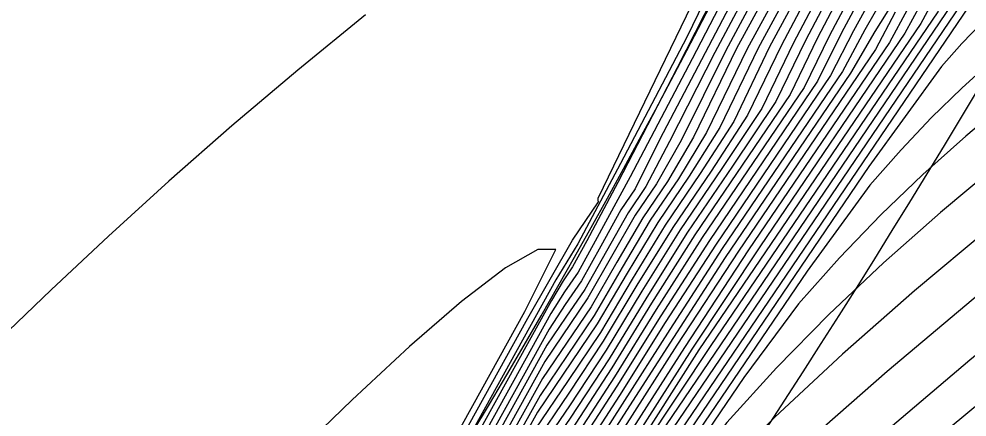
# Model space of a CAD drawing. Extents: x 2356077 to 2359823, y 225951 to 227822.
# Drawn here: x 2357660.6 to 2357678.49, y 226844.03 to 226851.54 of the extents above; entities that cross this region are included whole.
import ezdxf

# ---------------------------------------------------------------- set-up
doc = ezdxf.new("R2010")
doc.units = 0
for name, color, linetype in [('DTM Contours Major', 7, 'Continuous'), ('DTM Contours Minor', 7, 'Continuous'), ('Exist DTM Breakline', 7, 'Continuous'), ('Exist DTM Breakline Underwater', 7, 'Continuous'), ('Exist DTM Drainline', 7, 'Continuous')]:
    doc.layers.add(name, color=color, linetype=linetype)

msp = doc.modelspace()

# ---------------------------------------------------------------- linework, layer by layer
at = {"layer": 'DTM Contours Major'}
for points in [[(2357684.753, 226861.851), (2357683.77, 226860.691), (2357679.108, 226854.299), (2357678.859, 226853.986), (2357678.253, 226852.718), (2357677.856, 226851.896), (2357677.615, 226851.459), (2357673.43, 226845.295), (2357671.249, 226841.864), (2357669.965, 226839.95), (2357669.414, 226839.12), (2357668.9, 226838.19), (2357668.647, 226837.758), (2357667.672, 226836.243), (2357667.146, 226835.448), (2357666.645, 226834.71), (2357666.16, 226834.019), (2357665.682, 226833.363), (2357665.202, 226832.732), (2357664.712, 226832.116)], [(2357689.005, 226854.157), (2357685.726, 226851.761), (2357684.009, 226850.49), (2357682.266, 226849.172), (2357680.516, 226847.808), (2357678.725, 226846.357), (2357676.983, 226844.889), (2357675.329, 226843.434), (2357673.798, 226842.021), (2357672.429, 226840.68), (2357671.258, 226839.443), (2357670.751, 226838.817), (2357669.2, 226836.533), (2357668.834, 226835.97), (2357668.623, 226835.588), (2357668.494, 226835.452), (2357668.485, 226835.382), (2357666.571, 226832.745), (2357666.304, 226832.366), (2357666.164, 226832.2), (2357665.76, 226831.68)], [(2357674.133, 226852.393), (2357673.305, 226850.792), (2357672.134, 226848.56), (2357671.476, 226847.347), (2357671.15, 226846.761), (2357670.898, 226846.389), (2357670.64, 226845.983), (2357667.882, 226840.992), (2357667.296, 226839.94), (2357666.535, 226838.695), (2357665.989, 226837.832), (2357665.353, 226836.86), (2357664.851, 226836.12), (2357664.346, 226835.401), (2357663.839, 226834.703), (2357663.327, 226834.024), (2357662.668, 226833.186), (2357662.09, 226832.485), (2357661.411, 226831.699)], [(2357675.105, 226852.391), (2357674.34, 226850.982), (2357673.574, 226849.397), (2357673.043, 226848.525), (2357672.512, 226847.743), (2357671.98, 226846.85), (2357671.456, 226845.946), (2357670.433, 226844.438), (2357669.222, 226842.257), (2357668.097, 226840.22), (2357667.576, 226839.335), (2357666.855, 226838.163), (2357666.309, 226837.303), (2357665.949, 226836.749), (2357665.527, 226836.118), (2357665.106, 226835.504), (2357664.682, 226834.905), (2357664.257, 226834.321), (2357663.829, 226833.753), (2357663.398, 226833.199), (2357662.835, 226832.505), (2357662.26, 226831.828)], [(2357676.044, 226852.287), (2357675.439, 226851.136), (2357674.883, 226849.984), (2357674.066, 226848.765), (2357673.217, 226847.516), (2357672.445, 226846.292), (2357671.735, 226845.125), (2357670.999, 226844.006), (2357670.218, 226842.855), (2357669.691, 226841.943), (2357668.725, 226840.195), (2357668.288, 226839.423), (2357667.808, 226838.638), (2357667.12, 226837.528), (2357666.495, 226836.557), (2357666.08, 226835.93), (2357665.726, 226835.407), (2357665.372, 226834.897), (2357665.017, 226834.399), (2357664.66, 226833.913), (2357664.301, 226833.438), (2357663.939, 226832.973), (2357663.511, 226832.441), (2357663.075, 226831.92)], [(2357676.95, 226852.021), (2357676.561, 226851.337), (2357676.138, 226850.551), (2357673.868, 226847.207), (2357672.879, 226845.683), (2357671.083, 226842.864), (2357670.051, 226841.343), (2357669.558, 226840.542), (2357668.838, 226839.238), (2357668.437, 226838.577), (2357667.615, 226837.248), (2357667.358, 226836.821), (2357667.146, 226836.525), (2357666.684, 226835.816), (2357666.231, 226835.142), (2357665.937, 226834.714), (2357665.644, 226834.298), (2357665.35, 226833.89), (2357665.055, 226833.491), (2357664.758, 226833.1), (2357664.458, 226832.715), (2357663.992, 226832.138)], [(2357679.135, 226851.835), (2357678.766, 226851.471), (2357678.391, 226851.077), (2357678.006, 226850.647), (2357676.638, 226848.755), (2357669.882, 226838.802), (2357669.645, 226838.428), (2357668.978, 226837.357), (2357668.613, 226836.732), (2357668.313, 226836.189), (2357667.997, 226835.707), (2357667.704, 226835.304), (2357667.407, 226834.881), (2357666.832, 226834.017), (2357666.368, 226833.346), (2357665.992, 226832.824), (2357665.619, 226832.327), (2357665.166, 226831.753)]]:
    msp.add_lwpolyline(points, dxfattribs=at)
at = {"layer": 'DTM Contours Minor'}
for points in [[(2357685.011, 226863.173), (2357682.531, 226859.774), (2357681.255, 226857.911), (2357679.957, 226855.962), (2357678.611, 226853.901), (2357678.188, 226853.229), (2357677.664, 226852.348), (2357677.36, 226851.718), (2357677.026, 226851.099), (2357674.367, 226847.182), (2357673.158, 226845.343), (2357671.109, 226842.141), (2357669.936, 226840.414), (2357669.459, 226839.666), (2357668.855, 226838.573), (2357668.518, 226838.017), (2357667.526, 226836.455), (2357666.792, 226835.347), (2357666.322, 226834.657), (2357665.804, 226833.925), (2357665.286, 226833.224), (2357665.025, 226832.882), (2357664.52, 226832.245), (2357664.028, 226831.652)], [(2357684.989, 226862.752), (2357680.437, 226856.512), (2357679.602, 226855.298), (2357678.61, 226853.738), (2357678.142, 226852.914), (2357677.607, 226851.806), (2357677.317, 226851.275), (2357674.59, 226847.258), (2357673.294, 226845.31), (2357671.188, 226842.005), (2357669.936, 226840.161), (2357669.435, 226839.39), (2357668.875, 226838.376), (2357668.584, 226837.886), (2357667.6, 226836.352), (2357667.089, 226835.577), (2357666.6, 226834.853), (2357666.111, 226834.153), (2357665.613, 226833.467), (2357665.113, 226832.807), (2357664.616, 226832.181), (2357664.117, 226831.58)], [(2357678.725, 226862.038), (2357678.105, 226860.788), (2357677.882, 226860.447), (2357677.609, 226859.894), (2357675.642, 226855.83), (2357674.745, 226854.032), (2357673.869, 226852.292), (2357673.018, 226850.618), (2357671.898, 226848.457), (2357671.318, 226847.357), (2357671.047, 226846.863), (2357670.867, 226846.598), (2357670.648, 226846.23), (2357667.217, 226840.021), (2357666.454, 226838.771), (2357665.84, 226837.802), (2357665.323, 226837.013), (2357664.804, 226836.249), (2357664.28, 226835.505), (2357663.753, 226834.774), (2357663.221, 226834.07), (2357662.554, 226833.223), (2357662.028, 226832.585), (2357661.343, 226831.789)], [(2357678.458, 226861.619), (2357677.895, 226860.856), (2357676.878, 226858.806), (2357673.97, 226852.783), (2357673.195, 226851.184), (2357671.95, 226848.814), (2357671.145, 226847.301), (2357670.733, 226846.617), (2357667.782, 226841.276), (2357667.121, 226840.088), (2357666.343, 226838.808), (2357665.806, 226837.957), (2357665.269, 226837.132), (2357664.738, 226836.356), (2357664.191, 226835.579), (2357663.64, 226834.805), (2357663.089, 226834.076), (2357662.419, 226833.228), (2357661.843, 226832.533), (2357661.27, 226831.869)], [(2357686.242, 226861.44), (2357685.268, 226860.887), (2357684.314, 226860.284), (2357683.404, 226859.61), (2357682.615, 226858.716), (2357678.928, 226853.662), (2357678.739, 226853.301), (2357678.115, 226852.007), (2357677.936, 226851.679), (2357673.657, 226845.377), (2357672.395, 226843.486), (2357671.297, 226841.742), (2357670.094, 226839.887), (2357669.403, 226838.868), (2357668.939, 226838.028), (2357668.709, 226837.636), (2357668.029, 226836.575), (2357667.469, 226835.718), (2357666.943, 226834.934), (2357666.439, 226834.207), (2357665.978, 226833.565), (2357665.521, 226832.952), (2357665.058, 226832.358), (2357664.553, 226831.739)], [(2357687.589, 226859.555), (2357686.329, 226858.742), (2357685.079, 226857.981), (2357683.285, 226856.913), (2357682.718, 226856.565), (2357682.175, 226856.218), (2357681.657, 226855.866), (2357681.166, 226855.504), (2357680.705, 226855.129), (2357680.286, 226854.742), (2357679.092, 226853.105), (2357678.871, 226852.723), (2357678.586, 226852.134), (2357671.279, 226841.369), (2357669.883, 226839.133), (2357668.821, 226837.429), (2357667.882, 226835.948), (2357667.313, 226835.083), (2357666.775, 226834.289), (2357666.304, 226833.62), (2357665.886, 226833.049), (2357665.469, 226832.501), (2357665, 226831.913)], [(2357688.396, 226856.391), (2357686.951, 226855.392), (2357683.639, 226853.167), (2357682.731, 226852.55), (2357681.845, 226851.934), (2357680.98, 226851.314), (2357680.138, 226850.685), (2357679.291, 226850.02), (2357678.465, 226849.331), (2357677.656, 226848.609), (2357676.862, 226847.847), (2357676.08, 226847.035), (2357675.306, 226846.165), (2357674.28, 226844.776), (2357669.347, 226837.513), (2357669.23, 226837.354), (2357668.984, 226836.939), (2357668.387, 226835.859), (2357668.082, 226835.425), (2357667.481, 226834.599), (2357666.927, 226833.772), (2357666.497, 226833.155), (2357666.019, 226832.498), (2357665.695, 226832.075)], [(2357688.506, 226855.603), (2357687.149, 226854.655), (2357684.814, 226853.038), (2357683.651, 226852.224), (2357682.496, 226851.401), (2357681.354, 226850.565), (2357680.231, 226849.713), (2357679.094, 226848.812), (2357677.986, 226847.888), (2357676.913, 226846.939), (2357675.88, 226845.963), (2357674.893, 226844.959), (2357673.957, 226843.924), (2357673.098, 226842.78), (2357669.186, 226837.02), (2357669.124, 226836.962), (2357668.424, 226835.697), (2357667.499, 226834.424), (2357667.216, 226834.027), (2357666.951, 226833.631), (2357666.545, 226833.047), (2357666.116, 226832.456), (2357665.823, 226832.071)], [(2357661.164, 226831.97), (2357661.905, 226832.834), (2357662.03, 226832.969), (2357662.141, 226833.079), (2357662.214, 226833.164), (2357662.289, 226833.276), (2357663.038, 226834.261), (2357663.68, 226835.117), (2357664.325, 226836.012), (2357664.977, 226836.948), (2357665.636, 226837.927), (2357666.306, 226838.95), (2357667.043, 226840.171), (2357670.204, 226845.892), (2357671.044, 226847.365), (2357671.537, 226848.089), (2357671.527, 226848.122), (2357671.533, 226848.16), (2357674.955, 226855.248)], [(2357688.827, 226854.948), (2357686.076, 226852.986), (2357684.658, 226851.969), (2357683.226, 226850.926), (2357681.791, 226849.857), (2357680.364, 226848.759), (2357678.911, 226847.596), (2357677.497, 226846.411), (2357676.141, 226845.217), (2357674.862, 226844.023), (2357673.678, 226842.842), (2357672.607, 226841.683), (2357671.923, 226840.798), (2357668.992, 226836.481), (2357668.804, 226836.149), (2357668.551, 226835.691), (2357668.458, 226835.544), (2357666.951, 226833.469), (2357666.573, 226832.922), (2357666.199, 226832.404), (2357665.942, 226832.062)], [(2357690.575, 226854.369), (2357686.846, 226851.591), (2357684.84, 226850.086), (2357682.778, 226848.509), (2357680.69, 226846.863), (2357678.54, 226845.104), (2357676.451, 226843.33), (2357674.484, 226841.598), (2357672.698, 226839.963), (2357671.153, 226838.479), (2357669.908, 226837.202), (2357669.566, 226836.82), (2357669.021, 226836.017), (2357668.768, 226835.699), (2357668.714, 226835.521), (2357668.667, 226835.435), (2357668.528, 226835.3), (2357668.499, 226835.202), (2357666.559, 226832.528), (2357666.398, 226832.299), (2357666.274, 226832.169), (2357666.216, 226832.086)], [(2357675.518, 226853.895), (2357673.937, 226850.95), (2357673.094, 226849.251), (2357672.633, 226848.428), (2357672.231, 226847.836), (2357671.337, 226846.276), (2357670.522, 226845.074), (2357668.011, 226840.529), (2357667.473, 226839.593), (2357666.736, 226838.391), (2357666.236, 226837.601), (2357665.904, 226837.089), (2357665.454, 226836.41), (2357665.002, 226835.749), (2357664.548, 226835.105), (2357664.092, 226834.479), (2357663.634, 226833.869), (2357662.999, 226833.061), (2357662.477, 226832.426), (2357662.124, 226832.011)], [(2357675.698, 226853.842), (2357674.14, 226850.984), (2357673.328, 226849.313), (2357672.838, 226848.476), (2357672.371, 226847.789), (2357671.883, 226846.955), (2357671.397, 226846.111), (2357670.478, 226844.758), (2357668.054, 226840.375), (2357667.526, 226839.466), (2357666.796, 226838.279), (2357666.273, 226837.452), (2357665.926, 226836.918), (2357665.49, 226836.263), (2357665.053, 226835.626), (2357664.615, 226835.005), (2357664.175, 226834.401), (2357663.732, 226833.812), (2357663.285, 226833.239), (2357662.743, 226832.57), (2357662.191, 226831.918)], [(2357690.279, 226853.176), (2357686.046, 226850.026), (2357683.83, 226848.354), (2357681.591, 226846.7), (2357679.387, 226844.846), (2357677.245, 226843.061), (2357675.224, 226841.319), (2357673.361, 226839.66), (2357671.698, 226838.125), (2357670.275, 226836.757), (2357669.53, 226836.009), (2357668.933, 226835.385), (2357668.513, 226834.926), (2357668.14, 226834.5), (2357667.538, 226833.68), (2357666.549, 226832.314), (2357666.445, 226832.235), (2357666.439, 226832.197), (2357666.422, 226832.158), (2357664.574, 226829.994)], [(2357674.334, 226852.407), (2357672.694, 226849.273), (2357672.226, 226848.335), (2357671.957, 226847.939), (2357671.582, 226847.255), (2357671.214, 226846.601), (2357670.909, 226846.152), (2357670.604, 226845.686), (2357667.925, 226840.839), (2357667.359, 226839.831), (2357666.606, 226838.6), (2357666.015, 226837.667), (2357665.385, 226836.708), (2357664.9, 226835.996), (2357664.414, 226835.304), (2357663.924, 226834.63), (2357663.432, 226833.976), (2357662.78, 226833.148), (2357662.314, 226832.579), (2357662, 226832.207), (2357661.484, 226831.615)], [(2357674.53, 226852.411), (2357673.731, 226850.909), (2357672.878, 226849.228), (2357672.429, 226848.38), (2357672.093, 226847.886), (2357671.276, 226846.439), (2357670.919, 226845.914), (2357670.564, 226845.382), (2357667.968, 226840.684), (2357667.417, 226839.715), (2357666.672, 226838.499), (2357666.042, 226837.505), (2357665.418, 226836.558), (2357664.951, 226835.872), (2357664.481, 226835.205), (2357664.009, 226834.555), (2357663.534, 226833.924), (2357662.89, 226833.105), (2357662.395, 226832.502), (2357662.06, 226832.107)], [(2357675.294, 226852.377), (2357674.548, 226850.99), (2357673.827, 226849.497), (2357673.248, 226848.575), (2357672.653, 226847.698), (2357672.075, 226846.742), (2357671.514, 226845.785), (2357670.388, 226844.119), (2357669.798, 226843.066), (2357668.141, 226840.067), (2357667.625, 226839.2), (2357666.912, 226838.044), (2357666.346, 226837.154), (2357665.973, 226836.582), (2357665.566, 226835.974), (2357665.158, 226835.382), (2357664.749, 226834.804), (2357664.339, 226834.241), (2357663.925, 226833.692), (2357663.508, 226833.157), (2357662.926, 226832.44), (2357662.331, 226831.74)], [(2357675.482, 226852.359), (2357674.765, 226851.014), (2357674.086, 226849.609), (2357673.454, 226848.624), (2357672.794, 226847.653), (2357672.169, 226846.632), (2357671.572, 226845.623), (2357670.967, 226844.718), (2357670.344, 226843.801), (2357669.771, 226842.786), (2357668.185, 226839.915), (2357667.672, 226839.063), (2357666.968, 226837.922), (2357666.577, 226837.305), (2357665.998, 226836.417), (2357665.605, 226835.831), (2357665.211, 226835.26), (2357664.816, 226834.703), (2357664.42, 226834.16), (2357664.02, 226833.631), (2357663.618, 226833.113), (2357663.219, 226832.619), (2357662.815, 226832.133)], [(2357675.67, 226852.338), (2357674.987, 226851.049), (2357674.349, 226849.728), (2357673.659, 226848.672), (2357672.936, 226847.608), (2357672.262, 226846.52), (2357671.627, 226845.459), (2357670.977, 226844.48), (2357670.301, 226843.484), (2357669.745, 226842.505), (2357668.225, 226839.758), (2357667.719, 226838.923), (2357667.022, 226837.798), (2357666.62, 226837.164), (2357666.025, 226836.253), (2357665.645, 226835.689), (2357665.264, 226835.139), (2357664.883, 226834.602), (2357664.5, 226834.079), (2357664.115, 226833.567), (2357663.726, 226833.068), (2357663.317, 226832.56), (2357662.902, 226832.061)], [(2357675.857, 226852.314), (2357675.212, 226851.09), (2357674.615, 226849.854), (2357673.863, 226848.72), (2357673.077, 226847.562), (2357672.354, 226846.407), (2357671.682, 226845.293), (2357670.988, 226844.242), (2357670.259, 226843.168), (2357669.718, 226842.224), (2357668.706, 226840.394), (2357668.257, 226839.591), (2357667.764, 226838.781), (2357667.071, 226837.663), (2357666.458, 226836.706), (2357666.052, 226836.091), (2357665.685, 226835.547), (2357665.318, 226835.018), (2357664.95, 226834.501), (2357664.58, 226833.996), (2357664.208, 226833.503), (2357663.833, 226833.021), (2357663.414, 226832.501), (2357662.988, 226831.99)], [(2357676.23, 226852.256), (2357675.667, 226851.184), (2357675.152, 226850.116), (2357673.356, 226847.467), (2357672.535, 226846.175), (2357671.786, 226844.956), (2357671.012, 226843.771), (2357670.178, 226842.544), (2357669.663, 226841.661), (2357668.744, 226839.997), (2357668.318, 226839.254), (2357667.852, 226838.493), (2357667.401, 226837.767), (2357667.134, 226837.31), (2357666.962, 226837.072), (2357666.32, 226836.086), (2357665.767, 226835.267), (2357665.426, 226834.776), (2357665.083, 226834.298), (2357664.74, 226833.83), (2357664.394, 226833.372), (2357664.044, 226832.923), (2357663.608, 226832.382), (2357663.163, 226831.849)], [(2357676.416, 226852.218), (2357675.895, 226851.232), (2357675.416, 226850.247), (2357673.493, 226847.416), (2357672.624, 226846.057), (2357671.836, 226844.785), (2357671.026, 226843.538), (2357670.141, 226842.235), (2357669.636, 226841.38), (2357668.764, 226839.801), (2357668.348, 226839.084), (2357667.458, 226837.645), (2357667.191, 226837.189), (2357667.008, 226836.935), (2357666.354, 226835.932), (2357665.809, 226835.128), (2357665.48, 226834.656), (2357665.15, 226834.196), (2357664.819, 226833.746), (2357664.485, 226833.305), (2357664.149, 226832.872), (2357663.704, 226832.321), (2357663.25, 226831.779)], [(2357676.599, 226852.172), (2357676.122, 226851.278), (2357675.669, 226850.367), (2357673.627, 226847.359), (2357672.712, 226845.936), (2357671.885, 226844.612), (2357671.042, 226843.308), (2357670.106, 226841.931), (2357669.61, 226841.1), (2357668.785, 226839.608), (2357668.378, 226838.915), (2357667.514, 226837.522), (2357667.247, 226837.067), (2357667.054, 226836.798), (2357666.388, 226835.779), (2357665.851, 226834.989), (2357665.534, 226834.536), (2357665.217, 226834.094), (2357664.898, 226833.661), (2357664.577, 226833.237), (2357664.252, 226832.821), (2357663.801, 226832.26), (2357663.338, 226831.709)], [(2357676.778, 226852.11), (2357676.346, 226851.316), (2357675.914, 226850.474), (2357673.755, 226847.294), (2357672.797, 226845.813), (2357671.931, 226844.437), (2357671.06, 226843.083), (2357670.076, 226841.633), (2357669.584, 226840.82), (2357668.81, 226839.419), (2357668.407, 226838.745), (2357667.569, 226837.398), (2357667.303, 226836.945), (2357667.1, 226836.661), (2357666.422, 226835.626), (2357665.894, 226834.851), (2357665.589, 226834.417), (2357665.283, 226833.992), (2357664.977, 226833.576), (2357664.668, 226833.169), (2357664.356, 226832.768), (2357663.897, 226832.199), (2357663.426, 226831.639)], [(2357678.744, 226852.109), (2357669.528, 226838.537), (2357669.458, 226838.452), (2357669.249, 226838.114), (2357668.165, 226836.153), (2357667.883, 226835.75), (2357667.598, 226835.357), (2357667.318, 226834.943), (2357667.053, 226834.532), (2357666.794, 226834.141), (2357666.345, 226833.486), (2357665.958, 226832.948), (2357665.57, 226832.431), (2357665.112, 226831.853)], [(2357677.103, 226851.868), (2357676.751, 226851.305), (2357676.289, 226850.52), (2357673.925, 226847.038), (2357672.95, 226845.532), (2357672.006, 226844.061), (2357671.105, 226842.643), (2357670.032, 226841.062), (2357669.534, 226840.267), (2357668.873, 226839.07), (2357668.065, 226837.766), (2357667.413, 226836.697), (2357667.193, 226836.39), (2357666.722, 226835.671), (2357666.263, 226834.989), (2357665.981, 226834.58), (2357665.699, 226834.181), (2357665.417, 226833.79), (2357665.134, 226833.408), (2357664.849, 226833.032), (2357664.326, 226832.368), (2357663.847, 226831.787)], [(2357678.204, 226851.821), (2357672.468, 226843.372), (2357671.348, 226841.626), (2357670.291, 226839.944), (2357669.783, 226839.157), (2357669.192, 226838.254), (2357669.007, 226837.919), (2357668.77, 226837.529), (2357668.111, 226836.498), (2357667.532, 226835.61), (2357666.991, 226834.803), (2357666.476, 226834.06), (2357666.035, 226833.446), (2357665.597, 226832.861), (2357665.157, 226832.295), (2357664.644, 226831.667)], [(2357667.14, 226851.618), (2357665.862, 226850.576), (2357664.623, 226849.526), (2357663.431, 226848.478), (2357662.291, 226847.443), (2357661.213, 226846.432), (2357660.408, 226845.656)], [(2357677.133, 226851.671), (2357676.763, 226850.965), (2357674.18, 226847.161), (2357673.016, 226845.384), (2357671.04, 226842.292), (2357669.942, 226840.676), (2357669.481, 226839.937), (2357668.833, 226838.765), (2357668.065, 226837.532), (2357667.69, 226836.92), (2357667.448, 226836.547), (2357667.21, 226836.193), (2357666.739, 226835.479), (2357666.28, 226834.802), (2357665.745, 226834.041), (2357665.477, 226833.673), (2357665.208, 226833.311), (2357664.936, 226832.955), (2357664.424, 226832.308), (2357663.94, 226831.723)], [(2357680.123, 226851.7), (2357679.534, 226851.238), (2357678.958, 226850.754), (2357678.388, 226850.238), (2357677.819, 226849.682), (2357677.243, 226849.074), (2357676.656, 226848.406), (2357675.473, 226846.785), (2357669.678, 226838.247), (2357669.5, 226837.978), (2357668.927, 226837.06), (2357668.359, 226836.04), (2357668.049, 226835.579), (2357667.752, 226835.17), (2357667.457, 226834.751), (2357666.887, 226833.9), (2357666.437, 226833.254), (2357666.088, 226832.771), (2357665.739, 226832.306), (2357665.292, 226831.738)], [(2357660.618, 226831.544), (2357661.371, 226832.405), (2357662.131, 226833.265), (2357662.342, 226833.548), (2357662.545, 226833.825), (2357663.433, 226834.96), (2357664.148, 226835.918), (2357665.573, 226837.941), (2357666.267, 226838.966), (2357666.327, 226839.108), (2357670.147, 226846.02), (2357670.732, 226847.191), (2357670.39, 226847.188), (2357669.78, 226846.842), (2357668.955, 226846.212), (2357667.973, 226845.363), (2357666.887, 226844.356), (2357665.753, 226843.254), (2357664.83, 226842.326), (2357663.915, 226841.385), (2357663.014, 226840.441), (2357662.13, 226839.502), (2357658.806, 226835.932)]]:
    msp.add_lwpolyline(points, dxfattribs=at)
at = {"layer": 'Exist DTM Breakline'}
for points in [[(2357560.647, 226784.157), (2357579.194, 226813.797), (2357610.316, 226806.105), (2357665.993, 226838.755), (2357684.212, 226874.582), (2357696.408, 226900.16)], [(2357603.707, 226758.395), (2357634.69, 226779.787), (2357686.009, 226803.72), (2357722.082, 226854.21), (2357734.02, 226881.496)]]:
    msp.add_spline(points, degree=3, dxfattribs=at)
at = {"layer": 'Exist DTM Breakline Underwater'}
for points in [[(2357599.673, 226759.537), (2357632.912, 226785.572), (2357686.254, 226809.636), (2357716.995, 226856.561), (2357730.688, 226885.555)], [(2357556.564, 226758.637), (2357564.307, 226781.559), (2357585.412, 226809.405), (2357614.858, 226803.405), (2357668.761, 226835.297), (2357689.369, 226869.515)]]:
    msp.add_spline(points, degree=3, dxfattribs=at)
at = {"layer": 'Exist DTM Drainline'}
msp.add_spline([(2357699.586, 226858.192), (2357670.366, 226820.782), (2357623.327, 226796.892), (2357587.218, 226772.268), (2357568.803, 226744.252), (2357555.19, 226717.62), (2357555.017, 226695.126), (2357553.473, 226672.759), (2357563.697, 226642.736), (2357576.526, 226627.993), (2357663.798, 226499.169), (2357732.721, 226415.647), (2357803.211, 226342.215), (2357874.586, 226264.309)], degree=3, dxfattribs=at)

doc.saveas('drawing.dxf')
